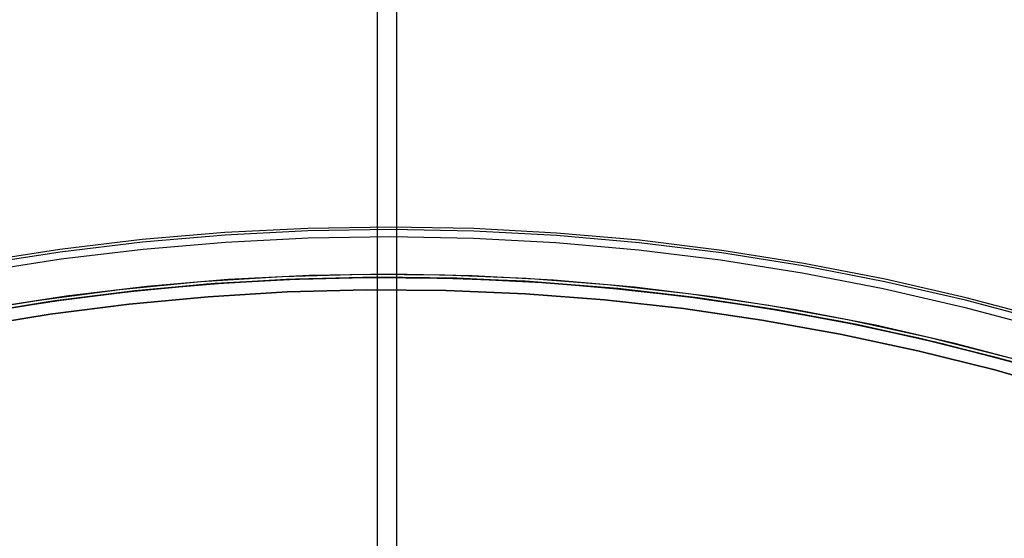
# Model space of a CAD drawing. Header units: millimetres. Extents: x 6038 to 7358, y -8545 to -7225.
# Tile 280 of 285: x 6675 to 6738, y -7751 to -7718. Entities that reach past the tile are written whole.
import ezdxf

# ---------------------------------------------------------------- set-up
doc = ezdxf.new("R2010")
doc.units = ezdxf.units.MM
doc.layers.add('color', color=7, linetype='Continuous')
doc.layers.add('luz', color=7, linetype='Continuous')

msp = doc.modelspace()

# ---------------------------------------------------------------- linework, layer by layer
at = {"color": 7, "true_color": 0xffffff}
for p, q in [((6697.673, -7224.667, 68.69), (6697.673, -7815.464, 68.69)), ((6698.911, -7224.667, 63.331), (6698.911, -7815.464, 63.331))]:
    msp.add_line(p, q, dxfattribs=at)
at = {"layer": 'color', "color": 254, "true_color": 0xcad1ee}
for p, q in [((6693.262, -7731.75, -35.8), (6687.987, -7732.016, -35.8)), ((6693.262, -7731.75, -11.461), (6687.987, -7732.016, -11.461)), ((6693.262, -7731.75, -23.63), (6687.987, -7732.016, -23.63)), ((6693.262, -7731.75, -35.8), (6687.987, -7732.016, -35.8)), ((6693.262, -7731.75, -11.461), (6687.987, -7732.016, -11.461)), ((6693.267, -7731.916, -10.91), (6687.998, -7732.181, -10.91)), ((6698.543, -7731.667, -35.8), (6693.262, -7731.75, -35.8)), ((6698.543, -7731.667, -11.461), (6693.262, -7731.75, -11.461)), ((6698.543, -7731.667, -23.63), (6693.262, -7731.75, -23.63)), ((6698.543, -7731.667, -35.8), (6693.262, -7731.75, -35.8)), ((6698.543, -7731.667, -11.461), (6693.262, -7731.75, -11.461)), ((6698.543, -7731.832, -10.91), (6693.267, -7731.916, -10.91)), ((6703.824, -7731.766, -35.8), (6698.543, -7731.667, -35.8)), ((6703.824, -7731.766, -11.461), (6698.543, -7731.667, -11.461)), ((6703.824, -7731.766, -23.63), (6698.543, -7731.667, -23.63)), ((6703.824, -7731.766, -35.8), (6698.543, -7731.667, -35.8)), ((6703.824, -7731.766, -11.461), (6698.543, -7731.667, -11.461)), ((6703.818, -7731.931, -10.91), (6698.543, -7731.832, -10.91)), ((6709.086, -7732.212, -10.91), (6703.818, -7731.931, -10.91)), ((6709.098, -7732.047, -35.8), (6703.824, -7731.766, -35.8)), ((6709.098, -7732.047, -11.461), (6703.824, -7731.766, -11.461)), ((6709.098, -7732.047, -23.63), (6703.824, -7731.766, -23.63)), ((6709.098, -7732.047, -35.8), (6703.824, -7731.766, -35.8)), ((6709.098, -7732.047, -11.461), (6703.824, -7731.766, -11.461)), ((6682.724, -7732.463, -35.8), (6677.48, -7733.092, -35.8)), ((6682.724, -7732.463, -11.461), (6677.48, -7733.092, -11.461)), ((6682.724, -7732.463, -23.63), (6677.48, -7733.092, -23.63)), ((6682.724, -7732.463, -35.8), (6677.48, -7733.092, -35.8)), ((6682.724, -7732.463, -11.461), (6677.48, -7733.092, -11.461)), ((6687.987, -7732.016, -35.8), (6682.724, -7732.463, -35.8)), ((6687.987, -7732.016, -11.461), (6682.724, -7732.463, -11.461)), ((6687.987, -7732.016, -23.63), (6682.724, -7732.463, -23.63)), ((6687.987, -7732.016, -35.8), (6682.724, -7732.463, -35.8)), ((6687.987, -7732.016, -11.461), (6682.724, -7732.463, -11.461)), ((6687.998, -7732.181, -10.91), (6682.741, -7732.628, -10.91)), ((6688.028, -7732.622, -10.541), (6693.282, -7732.358, -10.541)), ((6688.028, -7732.622, -10.541), (6693.282, -7732.358, -10.541)), ((6693.282, -7732.358, -10.541), (6698.542, -7732.275, -10.541)), ((6693.282, -7732.358, -10.541), (6698.542, -7732.275, -10.541)), ((6698.542, -7732.275, -10.541), (6703.802, -7732.373, -10.541)), ((6698.542, -7732.275, -10.541), (6703.802, -7732.373, -10.541)), ((6703.802, -7732.373, -10.541), (6709.055, -7732.653, -10.541)), ((6703.802, -7732.373, -10.541), (6709.055, -7732.653, -10.541)), ((6714.342, -7732.675, -10.91), (6709.086, -7732.212, -10.91)), ((6714.36, -7732.51, -35.8), (6709.098, -7732.047, -35.8)), ((6714.36, -7732.51, -11.461), (6709.098, -7732.047, -11.461)), ((6714.36, -7732.51, -23.63), (6709.098, -7732.047, -23.63)), ((6714.36, -7732.51, -35.8), (6709.098, -7732.047, -35.8)), ((6714.36, -7732.51, -11.461), (6709.098, -7732.047, -11.461)), ((6719.602, -7733.154, -35.8), (6714.36, -7732.51, -35.8)), ((6719.602, -7733.154, -11.461), (6714.36, -7732.51, -11.461)), ((6719.602, -7733.154, -23.63), (6714.36, -7732.51, -23.63)), ((6719.602, -7733.154, -35.8), (6714.36, -7732.51, -35.8)), ((6719.602, -7733.154, -11.461), (6714.36, -7732.51, -11.461)), ((6677.48, -7733.092, -35.8), (6672.261, -7733.902, -35.8)), ((6677.48, -7733.092, -11.461), (6672.261, -7733.902, -11.461)), ((6677.48, -7733.092, -23.63), (6672.261, -7733.902, -23.63)), ((6677.48, -7733.092, -35.8), (6672.261, -7733.902, -35.8)), ((6677.48, -7733.092, -11.461), (6672.261, -7733.902, -11.461)), ((6682.741, -7732.628, -10.91), (6677.502, -7733.256, -10.91)), ((6677.563, -7733.694, -10.541), (6682.786, -7733.068, -10.541)), ((6677.563, -7733.694, -10.541), (6682.786, -7733.068, -10.541)), ((6682.786, -7733.068, -10.541), (6688.028, -7732.622, -10.541)), ((6682.786, -7733.068, -10.541), (6688.028, -7732.622, -10.541)), ((6709.055, -7732.653, -10.541), (6714.296, -7733.115, -10.541)), ((6709.055, -7732.653, -10.541), (6714.296, -7733.115, -10.541)), ((6714.296, -7733.115, -10.541), (6719.517, -7733.756, -10.541)), ((6714.296, -7733.115, -10.541), (6719.517, -7733.756, -10.541)), ((6719.579, -7733.318, -10.91), (6714.342, -7732.675, -10.91)), ((6724.819, -7733.979, -35.8), (6719.602, -7733.154, -35.8)), ((6724.819, -7733.979, -11.461), (6719.602, -7733.154, -11.461)), ((6724.819, -7733.979, -23.63), (6719.602, -7733.154, -23.63)), ((6724.819, -7733.979, -35.8), (6719.602, -7733.154, -35.8)), ((6724.819, -7733.979, -11.461), (6719.602, -7733.154, -11.461)), ((6677.502, -7733.256, -10.91), (6672.289, -7734.065, -10.91)), ((6672.364, -7734.501, -10.541), (6677.563, -7733.694, -10.541)), ((6672.364, -7734.501, -10.541), (6677.563, -7733.694, -10.541)), ((6719.517, -7733.756, -10.541), (6724.713, -7734.578, -10.541)), ((6719.517, -7733.756, -10.541), (6724.713, -7734.578, -10.541)), ((6724.79, -7734.143, -10.91), (6719.579, -7733.318, -10.91)), ((6729.97, -7735.146, -10.91), (6724.79, -7734.143, -10.91)), ((6730.004, -7734.984, -35.8), (6724.819, -7733.979, -35.8)), ((6730.004, -7734.984, -11.461), (6724.819, -7733.979, -11.461)), ((6730.004, -7734.984, -23.63), (6724.819, -7733.979, -23.63)), ((6730.004, -7734.984, -35.8), (6724.819, -7733.979, -35.8)), ((6730.004, -7734.984, -11.461), (6724.819, -7733.979, -11.461)), ((6688.189, -7735.009, -35.8), (6683.03, -7735.447, -35.8)), ((6688.189, -7735.009, -35.8), (6683.03, -7735.447, -35.8)), ((6686.456, -7735.136, -30.6), (6691.627, -7734.816, -30.6)), ((6686.456, -7735.136, -30.6), (6691.627, -7734.816, -30.6)), ((6686.456, -7735.136, -33.2), (6691.627, -7734.816, -33.2)), ((6693.361, -7734.748, -35.8), (6688.189, -7735.009, -35.8)), ((6693.361, -7734.748, -35.8), (6688.189, -7735.009, -35.8)), ((6691.627, -7734.816, -30.6), (6696.806, -7734.674, -30.6)), ((6691.627, -7734.816, -30.6), (6696.806, -7734.674, -30.6)), ((6691.627, -7734.816, -33.2), (6696.806, -7734.674, -33.2)), ((6698.539, -7734.667, -35.8), (6693.361, -7734.748, -35.8)), ((6698.539, -7734.667, -35.8), (6693.361, -7734.748, -35.8)), ((6696.806, -7734.674, -30.6), (6701.987, -7734.711, -30.6)), ((6696.806, -7734.674, -30.6), (6701.987, -7734.711, -30.6)), ((6696.806, -7734.674, -33.2), (6701.987, -7734.711, -33.2)), ((6703.716, -7734.764, -35.8), (6698.539, -7734.667, -35.8)), ((6703.716, -7734.764, -35.8), (6698.539, -7734.667, -35.8)), ((6701.987, -7734.711, -30.6), (6707.164, -7734.928, -30.6)), ((6701.987, -7734.711, -30.6), (6707.164, -7734.928, -30.6)), ((6701.987, -7734.711, -33.2), (6707.164, -7734.928, -33.2)), ((6708.887, -7735.039, -35.8), (6703.716, -7734.764, -35.8)), ((6708.887, -7735.039, -35.8), (6703.716, -7734.764, -35.8)), ((6707.164, -7734.928, -30.6), (6712.33, -7735.323, -30.6)), ((6707.164, -7734.928, -30.6), (6712.33, -7735.323, -30.6)), ((6707.164, -7734.928, -33.2), (6712.33, -7735.323, -33.2)), ((6714.045, -7735.493, -35.8), (6708.887, -7735.039, -35.8)), ((6714.045, -7735.493, -35.8), (6708.887, -7735.039, -35.8)), ((6724.713, -7734.578, -10.541), (6729.878, -7735.579, -10.541)), ((6724.713, -7734.578, -10.541), (6729.878, -7735.579, -10.541)), ((6735.152, -7736.167, -35.8), (6730.004, -7734.984, -35.8)), ((6735.152, -7736.167, -11.461), (6730.004, -7734.984, -11.461)), ((6735.152, -7736.167, -23.63), (6730.004, -7734.984, -23.63)), ((6735.152, -7736.167, -35.8), (6730.004, -7734.984, -35.8)), ((6735.152, -7736.167, -11.461), (6730.004, -7734.984, -11.461)), ((6676.162, -7736.312, -30.6), (6681.299, -7735.635, -30.6)), ((6676.162, -7736.312, -30.6), (6681.299, -7735.635, -30.6)), ((6676.162, -7736.312, -33.2), (6681.299, -7735.635, -33.2)), ((6683.03, -7735.447, -35.8), (6677.888, -7736.064, -35.8)), ((6683.03, -7735.447, -35.8), (6677.888, -7736.064, -35.8)), ((6681.299, -7735.635, -30.6), (6686.456, -7735.136, -30.6)), ((6681.299, -7735.635, -30.6), (6686.456, -7735.136, -30.6)), ((6681.299, -7735.635, -33.2), (6686.456, -7735.136, -33.2)), ((6697.008, -7735.672, -11.269), (6691.959, -7735.802, -11.269)), ((6697.008, -7735.672, -30.6), (6691.959, -7735.802, -30.6)), ((6697.008, -7735.672, -11.269), (6691.959, -7735.802, -11.269)), ((6697.008, -7735.672, -30.6), (6691.959, -7735.802, -30.6)), ((6691.959, -7735.802, -20.935), (6697.008, -7735.672, -20.935)), ((6702.059, -7735.714, -11.269), (6697.008, -7735.672, -11.269)), ((6702.059, -7735.714, -30.6), (6697.008, -7735.672, -30.6)), ((6702.059, -7735.714, -11.269), (6697.008, -7735.672, -11.269)), ((6702.059, -7735.714, -30.6), (6697.008, -7735.672, -30.6)), ((6697.008, -7735.672, -20.935), (6702.059, -7735.714, -20.935)), ((6707.105, -7735.926, -11.269), (6702.059, -7735.714, -11.269)), ((6707.105, -7735.926, -30.6), (6702.059, -7735.714, -30.6)), ((6707.105, -7735.926, -11.269), (6702.059, -7735.714, -11.269)), ((6707.105, -7735.926, -30.6), (6702.059, -7735.714, -30.6)), ((6702.059, -7735.714, -20.935), (6707.105, -7735.926, -20.935)), ((6712.33, -7735.323, -30.6), (6717.48, -7735.896, -30.6)), ((6712.33, -7735.323, -30.6), (6717.48, -7735.896, -30.6)), ((6712.33, -7735.323, -33.2), (6717.48, -7735.896, -33.2)), ((6719.184, -7736.125, -35.8), (6714.045, -7735.493, -35.8)), ((6719.184, -7736.125, -35.8), (6714.045, -7735.493, -35.8)), ((6729.878, -7735.579, -10.541), (6735.005, -7736.757, -10.541)), ((6729.878, -7735.579, -10.541), (6735.005, -7736.757, -10.541)), ((6735.112, -7736.328, -10.91), (6729.97, -7735.146, -10.91)), ((6671.052, -7737.165, -30.6), (6676.162, -7736.312, -30.6)), ((6671.052, -7737.165, -30.6), (6676.162, -7736.312, -30.6)), ((6671.052, -7737.165, -33.2), (6676.162, -7736.312, -33.2)), ((6677.888, -7736.064, -35.8), (6672.771, -7736.858, -35.8)), ((6677.888, -7736.064, -35.8), (6672.771, -7736.858, -35.8)), ((6686.917, -7736.103, -11.269), (6681.888, -7736.575, -11.269)), ((6686.917, -7736.103, -30.6), (6681.888, -7736.575, -30.6)), ((6686.917, -7736.103, -11.269), (6681.888, -7736.575, -11.269)), ((6686.917, -7736.103, -30.6), (6681.888, -7736.575, -30.6)), ((6681.888, -7736.575, -20.935), (6686.917, -7736.103, -20.935)), ((6691.959, -7735.802, -11.269), (6686.917, -7736.103, -11.269)), ((6691.959, -7735.802, -30.6), (6686.917, -7736.103, -30.6)), ((6691.959, -7735.802, -11.269), (6686.917, -7736.103, -11.269)), ((6691.959, -7735.802, -30.6), (6686.917, -7736.103, -30.6)), ((6686.917, -7736.103, -20.935), (6691.959, -7735.802, -20.935)), ((6712.141, -7736.309, -11.269), (6707.105, -7735.926, -11.269)), ((6712.141, -7736.309, -30.6), (6707.105, -7735.926, -30.6)), ((6712.141, -7736.309, -11.269), (6707.105, -7735.926, -11.269)), ((6712.141, -7736.309, -30.6), (6707.105, -7735.926, -30.6)), ((6707.105, -7735.926, -20.935), (6712.141, -7736.309, -20.935)), ((6717.162, -7736.863, -11.269), (6712.141, -7736.309, -11.269)), ((6717.162, -7736.863, -30.6), (6712.141, -7736.309, -30.6)), ((6717.162, -7736.863, -11.269), (6712.141, -7736.309, -11.269)), ((6717.162, -7736.863, -30.6), (6712.141, -7736.309, -30.6)), ((6712.141, -7736.309, -20.935), (6717.162, -7736.863, -20.935)), ((6717.48, -7735.896, -30.6), (6722.606, -7736.646, -30.6)), ((6717.48, -7735.896, -30.6), (6722.606, -7736.646, -30.6)), ((6717.48, -7735.896, -33.2), (6722.606, -7736.646, -33.2)), ((6724.299, -7736.934, -35.8), (6719.184, -7736.125, -35.8)), ((6724.299, -7736.934, -35.8), (6719.184, -7736.125, -35.8)), ((6740.21, -7737.686, -10.91), (6735.112, -7736.328, -10.91)), ((6740.255, -7737.527, -35.8), (6735.152, -7736.167, -35.8)), ((6740.255, -7737.527, -11.461), (6735.152, -7736.167, -11.461)), ((6740.255, -7737.527, -23.63), (6735.152, -7736.167, -23.63)), ((6740.255, -7737.527, -35.8), (6735.152, -7736.167, -35.8)), ((6740.255, -7737.527, -11.461), (6735.152, -7736.167, -11.461)), ((6681.888, -7736.575, -11.269), (6676.878, -7737.217, -11.269)), ((6681.888, -7736.575, -30.6), (6676.878, -7737.217, -30.6)), ((6681.888, -7736.575, -11.269), (6676.878, -7737.217, -11.269)), ((6681.888, -7736.575, -30.6), (6676.878, -7737.217, -30.6)), ((6676.878, -7737.217, -20.935), (6681.888, -7736.575, -20.935)), ((6722.161, -7737.587, -11.269), (6717.162, -7736.863, -11.269)), ((6722.161, -7737.587, -30.6), (6717.162, -7736.863, -30.6)), ((6722.161, -7737.587, -11.269), (6717.162, -7736.863, -11.269)), ((6722.161, -7737.587, -30.6), (6717.162, -7736.863, -30.6)), ((6717.162, -7736.863, -20.935), (6722.161, -7737.587, -20.935)), ((6722.606, -7736.646, -30.6), (6727.704, -7737.573, -30.6)), ((6722.606, -7736.646, -30.6), (6727.704, -7737.573, -30.6)), ((6722.606, -7736.646, -33.2), (6727.704, -7737.573, -33.2)), ((6729.383, -7737.919, -35.8), (6724.299, -7736.934, -35.8)), ((6729.383, -7737.919, -35.8), (6724.299, -7736.934, -35.8)), ((6735.005, -7736.757, -10.541), (6740.089, -7738.111, -10.541)), ((6735.005, -7736.757, -10.541), (6740.089, -7738.111, -10.541)), ((6676.878, -7737.217, -11.269), (6671.893, -7738.028, -11.269)), ((6676.878, -7737.217, -30.6), (6671.893, -7738.028, -30.6)), ((6676.878, -7737.217, -11.269), (6671.893, -7738.028, -11.269)), ((6676.878, -7737.217, -30.6), (6671.893, -7738.028, -30.6)), ((6671.893, -7738.028, -20.935), (6676.878, -7737.217, -20.935)), ((6727.132, -7738.479, -11.269), (6722.161, -7737.587, -11.269)), ((6727.132, -7738.479, -30.6), (6722.161, -7737.587, -30.6)), ((6727.132, -7738.479, -11.269), (6722.161, -7737.587, -11.269)), ((6727.132, -7738.479, -30.6), (6722.161, -7737.587, -30.6)), ((6722.161, -7737.587, -20.935), (6727.132, -7738.479, -20.935)), ((6727.704, -7737.573, -30.6), (6732.766, -7738.676, -30.6)), ((6727.704, -7737.573, -30.6), (6732.766, -7738.676, -30.6)), ((6727.704, -7737.573, -33.2), (6732.766, -7738.676, -33.2)), ((6734.429, -7739.079, -35.8), (6729.383, -7737.919, -35.8)), ((6734.429, -7739.079, -35.8), (6729.383, -7737.919, -35.8)), ((6732.07, -7739.54, -11.269), (6727.132, -7738.479, -11.269)), ((6732.07, -7739.54, -30.6), (6727.132, -7738.479, -30.6)), ((6732.07, -7739.54, -11.269), (6727.132, -7738.479, -11.269)), ((6732.07, -7739.54, -30.6), (6727.132, -7738.479, -30.6)), ((6727.132, -7738.479, -20.935), (6732.07, -7739.54, -20.935)), ((6732.766, -7738.676, -30.6), (6737.788, -7739.953, -30.6)), ((6732.766, -7738.676, -30.6), (6737.788, -7739.953, -30.6)), ((6732.766, -7738.676, -33.2), (6737.788, -7739.953, -33.2)), ((6739.433, -7740.412, -35.8), (6734.429, -7739.079, -35.8)), ((6739.433, -7740.412, -35.8), (6734.429, -7739.079, -35.8)), ((6736.97, -7740.767, -11.269), (6732.07, -7739.54, -11.269)), ((6736.97, -7740.767, -30.6), (6732.07, -7739.54, -30.6)), ((6736.97, -7740.767, -11.269), (6732.07, -7739.54, -11.269)), ((6736.97, -7740.767, -30.6), (6732.07, -7739.54, -30.6)), ((6732.07, -7739.54, -20.935), (6736.97, -7740.767, -20.935)), ((6741.825, -7742.16, -11.269), (6736.97, -7740.767, -11.269)), ((6741.825, -7742.16, -30.6), (6736.97, -7740.767, -30.6)), ((6741.825, -7742.16, -11.269), (6736.97, -7740.767, -11.269)), ((6741.825, -7742.16, -30.6), (6736.97, -7740.767, -30.6)), ((6736.97, -7740.767, -20.935), (6741.825, -7742.16, -20.935))]:
    msp.add_line(p, q, dxfattribs=at)
at = {"layer": 'luz', "color": 254, "true_color": 0xcad1ee}
for p, q in [((6686.817, -7735.309, -31.05), (6691.879, -7735.005, -31.05)), ((6691.879, -7735.005, -31.8), (6686.817, -7735.309, -31.8)), ((6687.363, -7735.268, -32.55), (6692.486, -7734.98, -32.55)), ((6692.486, -7734.98, -32.55), (6687.363, -7735.268, -32.55)), ((6688.334, -7735.2, -34.05), (6693.398, -7734.947, -34.05)), ((6688.334, -7735.2, -33.3), (6693.398, -7734.947, -33.3)), ((6691.879, -7735.005, -31.05), (6696.948, -7734.873, -31.05)), ((6696.948, -7734.873, -31.8), (6691.879, -7735.005, -31.8)), ((6692.486, -7734.98, -32.55), (6697.616, -7734.868, -32.55)), ((6697.616, -7734.868, -32.55), (6692.486, -7734.98, -32.55)), ((6693.398, -7734.947, -34.05), (6698.468, -7734.867, -34.05)), ((6693.398, -7734.947, -33.3), (6698.468, -7734.867, -33.3)), ((6696.948, -7734.873, -31.05), (6702.018, -7734.912, -31.05)), ((6702.018, -7734.912, -31.8), (6696.948, -7734.873, -31.8)), ((6697.616, -7734.868, -32.55), (6702.747, -7734.932, -32.55)), ((6702.747, -7734.932, -32.55), (6697.616, -7734.868, -32.55)), ((6698.468, -7734.867, -34.05), (6703.538, -7734.958, -34.05)), ((6698.468, -7734.867, -33.3), (6703.538, -7734.958, -33.3)), ((6702.018, -7734.912, -31.05), (6707.084, -7735.123, -31.05)), ((6707.084, -7735.123, -31.8), (6702.018, -7734.912, -31.8)), ((6702.747, -7734.932, -32.55), (6707.873, -7735.172, -32.55)), ((6707.873, -7735.172, -32.55), (6702.747, -7734.932, -32.55)), ((6703.538, -7734.958, -34.05), (6708.601, -7735.22, -34.05)), ((6703.538, -7734.958, -33.3), (6708.601, -7735.22, -33.3)), ((6677.161, -7736.368, -32.55), (6682.253, -7735.73, -32.55)), ((6682.253, -7735.73, -32.55), (6677.161, -7736.368, -32.55)), ((6678.245, -7736.217, -34.05), (6683.281, -7735.623, -34.05)), ((6678.245, -7736.217, -33.3), (6683.281, -7735.623, -33.3)), ((6681.769, -7735.783, -31.05), (6686.817, -7735.309, -31.05)), ((6686.817, -7735.309, -31.8), (6681.769, -7735.783, -31.8)), ((6682.253, -7735.73, -32.55), (6687.363, -7735.268, -32.55)), ((6687.363, -7735.268, -32.55), (6682.253, -7735.73, -32.55)), ((6683.281, -7735.623, -34.05), (6688.334, -7735.2, -34.05)), ((6683.281, -7735.623, -33.3), (6688.334, -7735.2, -33.3)), ((6707.084, -7735.123, -31.05), (6712.14, -7735.506, -31.05)), ((6712.14, -7735.506, -31.8), (6707.084, -7735.123, -31.8)), ((6707.873, -7735.172, -32.55), (6712.988, -7735.587, -32.55)), ((6712.988, -7735.587, -32.55), (6707.873, -7735.172, -32.55)), ((6708.601, -7735.22, -34.05), (6713.653, -7735.654, -34.05)), ((6708.601, -7735.22, -33.3), (6713.653, -7735.654, -33.3)), ((6712.14, -7735.506, -31.05), (6717.181, -7736.059, -31.05)), ((6717.181, -7736.059, -31.8), (6712.14, -7735.506, -31.8)), ((6712.988, -7735.587, -32.55), (6718.085, -7736.177, -32.55)), ((6718.085, -7736.177, -32.55), (6712.988, -7735.587, -32.55)), ((6713.653, -7735.654, -34.05), (6718.688, -7736.258, -34.05)), ((6713.653, -7735.654, -33.3), (6718.688, -7736.258, -33.3)), ((6673.232, -7736.982, -34.05), (6678.245, -7736.217, -34.05)), ((6673.232, -7736.982, -33.3), (6678.245, -7736.217, -33.3)), ((6676.74, -7736.429, -31.05), (6681.769, -7735.783, -31.05)), ((6681.769, -7735.783, -31.8), (6676.74, -7736.429, -31.8)), ((6717.181, -7736.059, -31.05), (6722.199, -7736.783, -31.05)), ((6722.199, -7736.783, -31.8), (6717.181, -7736.059, -31.8)), ((6718.085, -7736.177, -32.55), (6723.159, -7736.941, -32.55)), ((6723.159, -7736.941, -32.55), (6718.085, -7736.177, -32.55)), ((6718.688, -7736.258, -34.05), (6723.699, -7737.033, -34.05)), ((6718.688, -7736.258, -33.3), (6723.699, -7737.033, -33.3)), ((6671.735, -7737.244, -31.05), (6676.74, -7736.429, -31.05)), ((6676.74, -7736.429, -31.8), (6671.735, -7737.244, -31.8)), ((6672.094, -7737.179, -32.55), (6677.161, -7736.368, -32.55)), ((6677.161, -7736.368, -32.55), (6672.094, -7737.179, -32.55)), ((6722.199, -7736.783, -31.05), (6727.191, -7737.676, -31.05)), ((6727.191, -7737.676, -31.8), (6722.199, -7736.783, -31.8)), ((6723.159, -7736.941, -32.55), (6728.204, -7737.878, -32.55)), ((6728.204, -7737.878, -32.55), (6723.159, -7736.941, -32.55)), ((6723.699, -7737.033, -34.05), (6728.681, -7737.976, -34.05)), ((6723.699, -7737.033, -33.3), (6728.681, -7737.976, -33.3)), ((6727.191, -7737.676, -31.05), (6732.149, -7738.737, -31.05)), ((6732.149, -7738.737, -31.8), (6727.191, -7737.676, -31.8)), ((6728.204, -7737.878, -32.55), (6733.214, -7738.988, -32.55)), ((6733.214, -7738.988, -32.55), (6728.204, -7737.878, -32.55)), ((6728.681, -7737.976, -34.05), (6733.628, -7739.088, -34.05)), ((6728.681, -7737.976, -33.3), (6733.628, -7739.088, -33.3)), ((6732.149, -7738.737, -31.05), (6737.068, -7739.966, -31.05)), ((6737.068, -7739.966, -31.8), (6732.149, -7738.737, -31.8)), ((6733.214, -7738.988, -32.55), (6738.183, -7740.269, -32.55)), ((6738.183, -7740.269, -32.55), (6733.214, -7738.988, -32.55)), ((6733.628, -7739.088, -34.05), (6738.535, -7740.366, -34.05)), ((6733.628, -7739.088, -33.3), (6738.535, -7740.366, -33.3)), ((6737.068, -7739.966, -31.05), (6741.943, -7741.36, -31.05)), ((6741.943, -7741.36, -31.8), (6737.068, -7739.966, -31.8))]:
    msp.add_line(p, q, dxfattribs=at)

doc.saveas('drawing.dxf')
